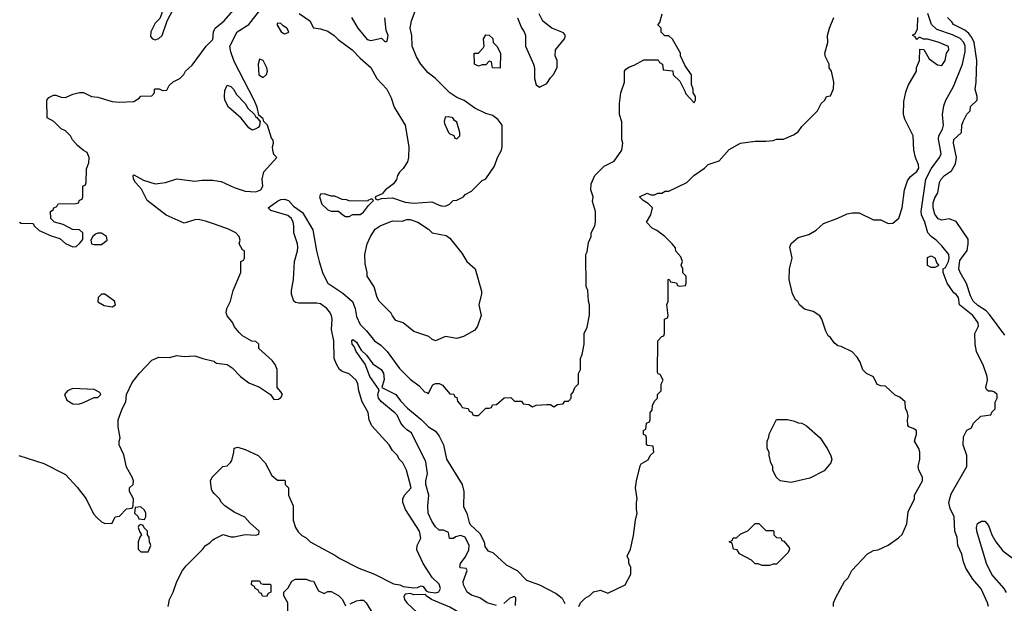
# Model space of a CAD drawing. Header units: inches. Extents: x 1793389 to 1900389, y 320802 to 470796.
# Tile 571 of 656: x 1878915 to 1884398, y 414188 to 417437. Entities that reach past the tile are written whole.
import ezdxf

# ---------------------------------------------------------------- set-up
doc = ezdxf.new("R2010")
doc.units = ezdxf.units.IN
doc.header["$MEASUREMENT"] = 0
doc.layers.add('B8471', color=7, linetype='Continuous')
doc.layers.add('B8481', color=7, linetype='Continuous')

msp = doc.modelspace()

# ---------------------------------------------------------------- linework, layer by layer
at = {"layer": 'B8471', "color": 2}
for points, elevation in [([(1879730, 417668), (1879716.9, 417643.1), (1879718.8, 417590), (1879711.3, 417550), (1879706, 417474), (1879696, 417444), (1879670, 417418), (1879644.7, 417370), (1879643.6, 417343.6), (1879654, 417330), (1879670, 417324.7), (1879690, 417332), (1879708, 417350), (1879735.3, 417430), (1879788.7, 417530), (1879793.2, 417550), (1879793.2, 417570), (1879784, 417610), (1879770, 417638), (1879750, 417662)], 262), ([(1879370, 416248.7), (1879350, 416248.7), (1879336.9, 416243.1), (1879322, 416230), (1879312, 416210), (1879314, 416190), (1879330, 416184.7), (1879370, 416184.7), (1879402, 416210), (1879398, 416230)], 258), ([(1879390, 415909), (1879370, 415908.7), (1879351.3, 415890), (1879350, 415866.8), (1879386.2, 415846.2), (1879430, 415838), (1879448, 415850), (1879442, 415870)], 258), ([(1879210, 415384), (1879182, 415370), (1879164.7, 415350), (1879178, 415318), (1879210, 415298), (1879243.1, 415296.9), (1879270, 415306), (1879330, 415334), (1879350, 415334), (1879366, 415350), (1879362, 415362), (1879330, 415378)], 258), ([(1879590, 414726), (1879558, 414722), (1879554, 414690), (1879572.7, 414672.7), (1879578, 414658), (1879610, 414654), (1879618, 414670), (1879618, 414690), (1879610, 414706)], 254), ([(1879590, 414626), (1879578, 414622), (1879574, 414610), (1879583.6, 414583.6), (1879594, 414570), (1879583.6, 414556.4), (1879574, 414530), (1879574, 414490), (1879590, 414474), (1879630, 414474), (1879646, 414510), (1879638, 414530), (1879636.4, 414556.4), (1879626, 414570), (1879626, 414590), (1879607.3, 414607.3), (1879602, 414622)], 254)]:
    msp.add_lwpolyline(points, close=True, dxfattribs=dict(at, elevation=elevation))
for points, elevation in [([(1878914, 416310), (1878923.6, 416303.6), (1878990, 416302), (1878996, 416290), (1879024.1, 416264.1), (1879090, 416234), (1879138.8, 416218.8), (1879170, 416192), (1879210, 416172), (1879230, 416174), (1879248.4, 416191.6), (1879267.3, 416212.7), (1879266, 416250), (1879247.3, 416267.3), (1879208.4, 416268.4), (1879156.4, 416296.4), (1879108, 416310), (1879088, 416330), (1879086, 416370), (1879102, 416378), (1879106, 416390), (1879122, 416398), (1879128.4, 416411.6), (1879230, 416414), (1879242, 416418), (1879247.3, 416432.7), (1879262, 416438), (1879266, 416450), (1879266, 416510), (1879282, 416518), (1879286, 416530), (1879287.3, 416607.3), (1879300.4, 416639.6), (1879302, 416670), (1879290, 416698), (1879270, 416708), (1879236.4, 416736.4), (1879209.1, 416769.1), (1879198, 416790), (1879170, 416818), (1879146, 416830), (1879106, 416870), (1879068, 416890), (1879066, 416990), (1879076.4, 417003.6), (1879103.1, 417016.9), (1879116.9, 417016.9), (1879145.4, 417005.4), (1879170, 417004.7), (1879210, 417022), (1879248.7, 417031.3), (1879270, 417031.3), (1879314, 417010), (1879350, 417006), (1879430, 416981), (1879470, 416978), (1879550, 416982), (1879580.4, 416999.6), (1879590, 417012), (1879650, 417014), (1879666, 417030), (1879666, 417050), (1879670, 417052), (1879691.6, 417051.6), (1879710, 417042), (1879734.6, 417045.4), (1879748, 417070), (1879768.9, 417091.1), (1879806, 417110), (1879828.4, 417131.6), (1879838, 417150), (1879875.5, 417184.5), (1879954, 417290), (1879990, 417326), (1879994.5, 417370), (1880000, 417381.9)], 258), ([(1880000, 416298), (1879950, 416316), (1879910, 416325.1), (1879890, 416323.6), (1879830, 416305.2), (1879730, 416349.2), (1879624, 416430), (1879592.7, 416492.7), (1879559, 416530), (1879548, 416552), (1879546, 416570), (1879550, 416574), (1879604.5, 416544.5), (1879670, 416522.8), (1879726, 416530), (1879790, 416551.3), (1879890, 416537.3), (1879930, 416544), (1879990, 416544), (1880000, 416542.5)], 254), ([(1878910, 415010.7), (1879050, 414966.8), (1879170, 414904.7), (1879234.4, 414834.4), (1879284.7, 414770), (1879326.4, 414686.4), (1879345.4, 414665.4), (1879370, 414642), (1879390, 414632), (1879430, 414634), (1879446, 414670), (1879470, 414674), (1879510, 414714), (1879542, 414718), (1879546, 414730), (1879548, 414770), (1879526, 414810), (1879526, 414830), (1879546, 414850), (1879548, 414870), (1879542, 414890), (1879510, 414946), (1879494, 415014), (1879468.7, 415070), (1879468.7, 415090), (1879475.3, 415110), (1879464, 415170), (1879464, 415210), (1879485.2, 415270), (1879505.2, 415310), (1879509.2, 415350), (1879542, 415418), (1879581.2, 415470), (1879650, 415541), (1879690, 415558), (1879750, 415556), (1879790, 415566.8), (1879830, 415562.8), (1879890, 415566), (1879934, 415550), (1879996, 415536), (1880000, 415532.8)], 254), ([(1880000, 414798), (1879988, 414810), (1879983.1, 414823.1), (1879978, 414870), (1879986, 414890), (1880000, 414904)], 250), ([(1879741.2, 414170), (1879749.2, 414210), (1879769.1, 414250.9), (1879789.2, 414310), (1879821.2, 414370), (1879842.5, 414397.5), (1879932.9, 414487.1), (1879949.3, 414510.7), (1879974.6, 414525.4), (1879990, 414542), (1880000, 414547)], 250)]:
    msp.add_lwpolyline(points, dxfattribs=dict(at, elevation=elevation))
at = {"layer": 'B8481', "color": 2}
for points, elevation in [([(1880000, 417381.9), (1880003.7, 417390), (1880052.7, 417430), (1880117.2, 417502.8)], 258), ([(1880471.9, 417471.9), (1880530.7, 417430), (1880550.9, 417390.9), (1880590, 417386), (1880630, 417373.4), (1880666, 417350), (1880687.7, 417327.7), (1880766, 417270), (1880810, 417222.8), (1880870, 417170.8), (1880902.8, 417110), (1880959.1, 417050), (1880982.8, 417002.8), (1881000.7, 416950), (1881061.6, 416850), (1881081.6, 416730), (1881079.3, 416670), (1881074, 416646), (1881050, 416609), (1881030, 416588.7), (1881018.8, 416570), (1881013.2, 416546.8), (1880996.8, 416523.2), (1880952, 416490), (1880932.7, 416467.3), (1880894, 416450), (1880898, 416438), (1880910, 416434), (1880930, 416442), (1880990, 416444.7), (1881062, 416422), (1881110, 416416.3), (1881210, 416424), (1881250, 416404), (1881270, 416398.8), (1881290, 416401), (1881308, 416410), (1881329.1, 416430.9), (1881350, 416432), (1881386, 416450), (1881396.4, 416463.6), (1881430, 416482), (1881490, 416542), (1881510, 416552), (1881558, 416622), (1881575.3, 416670), (1881598, 416710), (1881602, 416730), (1881602, 416850), (1881580.2, 416880.2), (1881550, 416904), (1881510, 416914), (1881450, 416943.7), (1881390, 416986.6), (1881350, 417004.5), (1881309.7, 417029.7), (1881229.6, 417109.6), (1881190, 417140.9), (1881149.4, 417190), (1881124.5, 417230), (1881100.9, 417290), (1881098, 417350), (1881089.4, 417390), (1881097.2, 417430), (1881133.2, 417530)], 254), ([(1880000, 416542.5), (1880036.8, 416536.8), (1880110, 416502), (1880170, 416482), (1880230, 416478.8), (1880258, 416490), (1880268.9, 416511.1), (1880265.2, 416550), (1880274, 416590), (1880346, 416670), (1880330, 416686), (1880324, 416710), (1880322, 416730), (1880328, 416750), (1880327.3, 416767.3), (1880318, 416778), (1880294, 416850), (1880275.3, 416870), (1880270, 416886), (1880246, 416906), (1880237.2, 416950), (1880220.9, 416990), (1880110, 417204), (1880090, 417258), (1880086, 417290), (1880126, 417370), (1880190, 417410.8), (1880250, 417486.8)], 254), ([(1880000, 414904), (1880046, 414950), (1880070, 414954), (1880088.4, 414971.6), (1880096.4, 414983.6), (1880108, 415030), (1880108.7, 415051.3), (1880130, 415058), (1880170, 415044.7), (1880242, 415010), (1880282, 414970), (1880319.6, 414899.6), (1880350, 414874), (1880390, 414874), (1880394, 414870), (1880394, 414850), (1880412, 414830), (1880412, 414790), (1880438, 414730), (1880438, 414650), (1880451.3, 414610), (1880465.4, 414585.4), (1880485.4, 414565.4), (1880510, 414552), (1880532, 414530), (1880670, 414456), (1880696.8, 414436.8), (1880803.4, 414383.4), (1880890, 414350.4), (1880997.3, 414297.3), (1881032, 414290), (1881050, 414281), (1881110, 414274.8), (1881130, 414276), (1881150, 414284.7), (1881162, 414282), (1881178, 414258), (1881190, 414251.3), (1881230, 414246), (1881249, 414251), (1881259, 414270), (1881250, 414294), (1881211.9, 414331.9), (1881161.2, 414410), (1881125.6, 414485.6), (1881128.7, 414510), (1881148.7, 414550), (1881141.2, 414590), (1881064, 414710), (1881048, 414750), (1881048, 414770), (1881058, 414790), (1881094, 414830), (1881068.9, 414928.9), (1881048, 414970), (1881028, 414990), (1881018, 415010), (1880990, 415038), (1880973.2, 415070), (1880876, 415176), (1880861.2, 415210), (1880856, 415250), (1880822.7, 415310), (1880802.7, 415370), (1880798, 415410), (1880789.2, 415430), (1880750, 415465.2), (1880710, 415479), (1880695.3, 415490), (1880678.6, 415518.6), (1880665.2, 415550), (1880663.7, 415650), (1880651.8, 415711.8), (1880654.7, 415770), (1880651.3, 415790), (1880640.7, 415810), (1880626, 415830), (1880590, 415854.5), (1880570, 415859.3), (1880470, 415859), (1880450, 415862), (1880442, 415870), (1880429.3, 415909.3), (1880429.3, 415929.3), (1880439.5, 415990), (1880446, 416090), (1880462.7, 416150), (1880463.7, 416170), (1880462.7, 416190), (1880440.9, 416250), (1880442, 416290), (1880438, 416310), (1880429.2, 416330), (1880407.5, 416347.5), (1880314, 416374), (1880298, 416390), (1880350, 416427.3), (1880370, 416436.3), (1880390, 416438.8), (1880411.3, 416430), (1880439.8, 416399.8), (1880490, 416362.8), (1880547.1, 416267.1), (1880567, 416150), (1880582, 416090), (1880603.6, 416023.6), (1880630.4, 415970.4), (1880714.9, 415914.9), (1880768.3, 415868.3), (1880783.8, 415830), (1880790, 415784.7), (1880810, 415740.7), (1880845.5, 415705.5), (1880891, 415650), (1880925.2, 415625.2), (1880961, 415590), (1881030, 415496), (1881090, 415436), (1881138.8, 415398.8), (1881170, 415364.7), (1881182, 415362), (1881190, 415354), (1881216.4, 415403.6), (1881230, 415412), (1881250, 415412), (1881270, 415402), (1881310, 415354), (1881331.6, 415351.6), (1881338, 415338), (1881350, 415334), (1881352.7, 415312.7), (1881374, 415290), (1881378, 415278), (1881412.7, 415272.7), (1881418, 415258), (1881432.7, 415252.7), (1881438, 415238), (1881450, 415234), (1881470, 415234), (1881510, 415274), (1881530, 415274), (1881542, 415278), (1881547.3, 415292.7), (1881570, 415294), (1881612.7, 415332.7), (1881650, 415334), (1881670, 415314), (1881710, 415314), (1881718, 415298), (1881750, 415294), (1881770, 415282), (1881790, 415292), (1881850, 415294), (1881870, 415294), (1881890, 415282), (1881910, 415294), (1881942, 415298), (1881950, 415314), (1881970, 415314), (1881986, 415330), (1881986, 415350), (1881996.4, 415363.6), (1882006, 415390), (1882026, 415410), (1882027.3, 415467.3), (1882038, 415490), (1882038, 415550), (1882047.3, 415572.7), (1882058, 415630), (1882058, 415690), (1882074.6, 415725.4), (1882088.4, 415791.6), (1882088, 415850), (1882082, 415870), (1882078, 415930), (1882068.4, 415951.6), (1882068, 416130), (1882074.6, 416145.4), (1882083.1, 416196.9), (1882098, 416230), (1882098, 416250), (1882118, 416290), (1882122, 416310), (1882122, 416370), (1882104.7, 416424.7), (1882108.7, 416450), (1882095.3, 416490), (1882096.4, 416523.6), (1882118, 416570), (1882170, 416622), (1882226, 416650), (1882268, 416710), (1882274, 416750), (1882268.7, 416770), (1882268.4, 416868.4), (1882255.3, 416910), (1882255.3, 416970), (1882262, 417030), (1882282, 417090), (1882282, 417150), (1882290, 417162), (1882310, 417174), (1882336.4, 417183.6), (1882390, 417214), (1882470, 417214), (1882478, 417198), (1882494, 417190), (1882498, 417158), (1882552.7, 417152.7), (1882554, 417130), (1882590, 417094), (1882619.6, 417039.6), (1882623.6, 417023.6), (1882670, 416974), (1882678, 416990), (1882678, 417010), (1882666, 417030), (1882666, 417050), (1882656.4, 417076.4), (1882655.3, 417130), (1882620.2, 417180.2), (1882595.3, 417235.3), (1882594, 417250), (1882550, 417328), (1882530, 417348), (1882508, 417348), (1882487.3, 417367.3), (1882486, 417390), (1882468, 417408), (1882479, 417421), (1882492.7, 417470)], 250), ([(1880762, 417450), (1880798, 417390), (1880850, 417327.3), (1880870, 417321), (1880930, 417334), (1880950, 417314), (1880962, 417318), (1880966, 417350), (1880956.4, 417376.4), (1880948, 417448)], 258), ([(1881687.7, 417447.7), (1881710, 417391.3), (1881724, 417370), (1881730.7, 417350), (1881730.6, 417290), (1881776, 417190), (1881781, 417170), (1881782, 417110), (1881790, 417074), (1881810, 417062), (1881850, 417082), (1881870, 417114), (1881890, 417134), (1881907.3, 417172.7), (1881908, 417210), (1881896.4, 417236.4), (1881899, 417270), (1881948.7, 417330), (1881954, 417350), (1881943.1, 417363.1), (1881878, 417390), (1881828.9, 417428.9), (1881808, 417470)], 254), ([(1882028, 414170), (1882038, 414190), (1882063.1, 414216.9), (1882090, 414232), (1882110, 414251.3), (1882150, 414262), (1882190, 414244.7), (1882286, 414290), (1882318, 414350), (1882318, 414390), (1882306, 414410), (1882306, 414430), (1882298, 414450), (1882315.3, 414490), (1882333.6, 414566.4), (1882344, 414650), (1882354, 414690), (1882349, 414710), (1882349, 414750), (1882354, 414770), (1882344, 414830), (1882349, 414870), (1882370, 414954), (1882376.4, 414963.6), (1882414, 414986), (1882426, 415010), (1882446, 415030), (1882442, 415062), (1882410, 415066), (1882406, 415070), (1882406, 415110), (1882402, 415122), (1882388.4, 415128.4), (1882388, 415150), (1882402, 415158), (1882406, 415190), (1882422, 415198), (1882426, 415210), (1882426, 415250), (1882436.4, 415263.6), (1882438, 415290), (1882450, 415314), (1882466, 415330), (1882466, 415350), (1882486, 415370), (1882487.3, 415407.3), (1882498, 415430), (1882482, 415462), (1882470, 415466), (1882467.3, 415472.7), (1882468, 415650), (1882490, 415674), (1882502, 415678), (1882506, 415690), (1882506, 415770), (1882522, 415778), (1882526, 415790), (1882518, 415850), (1882526, 415870), (1882526, 415990), (1882532, 415992), (1882538, 415978), (1882571.6, 415971.6), (1882578, 415958), (1882590, 415954), (1882622, 415958), (1882626, 415970), (1882626, 416010), (1882608.4, 416028.4), (1882608, 416050), (1882598, 416070), (1882606, 416090), (1882596.4, 416116.4), (1882568.4, 416148.4), (1882567.3, 416167.3), (1882548, 416190), (1882508, 416230), (1882463.1, 416263.1), (1882436.4, 416276.4), (1882406, 416310), (1882428.7, 416350), (1882438, 416390), (1882414.6, 416414.6), (1882386, 416430), (1882366, 416450), (1882408.9, 416471.1), (1882430, 416462), (1882450, 416462), (1882468.9, 416471.1), (1882490, 416472), (1882510, 416482), (1882530, 416482), (1882628.9, 416531.1), (1882668, 416570), (1882728, 416610), (1882749.1, 416630.9), (1882810, 416651.3), (1882866.3, 416713.7), (1882929.4, 416750.6), (1883010, 416761), (1883070, 416761), (1883110, 416764.7), (1883130, 416771.3), (1883168.4, 416771.6), (1883223.1, 416796.9), (1883250, 416812), (1883270, 416842), (1883358, 416930), (1883378, 416970), (1883398, 416990), (1883408, 417010), (1883430, 417014), (1883447.3, 417052.7), (1883448, 417090), (1883435.3, 417150), (1883422, 417170), (1883422, 417190), (1883402, 417230), (1883398, 417250), (1883415.3, 417310), (1883414, 417350), (1883424, 417390), (1883448.7, 417450)], 246), ([(1883446, 414170), (1883446, 414190), (1883460.4, 414219.6), (1883508, 414310), (1883528, 414330), (1883548, 414370), (1883636.4, 414463.6), (1883670, 414482), (1883694.6, 414485.4), (1883750, 414512), (1883808.4, 414551.6), (1883828.4, 414571.6), (1883855.3, 414630), (1883863.1, 414696.9), (1883898, 414770), (1883898, 414790), (1883942, 414870), (1883942, 414890), (1883922, 414930), (1883918, 414950), (1883928, 414990), (1883928, 415030), (1883922, 415050), (1883898, 415090), (1883908, 415130), (1883908, 415150), (1883890, 415162), (1883866, 415170), (1883860.4, 415180.4), (1883858, 415210), (1883862, 415230), (1883856.4, 415256.4), (1883847.3, 415272.7), (1883846, 415310), (1883816.4, 415336.4), (1883790, 415346), (1883736.4, 415396.4), (1883710, 415398), (1883690, 415406), (1883668.4, 415448.4), (1883630, 415468), (1883610, 415488), (1883595.3, 415530), (1883578, 415558), (1883550, 415588), (1883490, 415618), (1883470, 415622), (1883450, 415638), (1883430, 415668), (1883416.4, 415676.4), (1883403.1, 415703.1), (1883382, 415770), (1883370, 415788), (1883332.9, 415812.9), (1883284.7, 415824.7), (1883258, 415850), (1883248.4, 415868.4), (1883236.4, 415876.4), (1883218, 415910), (1883199, 415990), (1883202, 416050), (1883216, 416110), (1883203.7, 416170), (1883210, 416191.3), (1883250, 416224.7), (1883310, 416241), (1883350, 416264.7), (1883390, 416302), (1883470, 416331.3), (1883523.1, 416356.9), (1883550, 416362), (1883590, 416362), (1883670, 416322), (1883710, 416322), (1883750, 416302), (1883776.4, 416303.6), (1883810, 416332), (1883829, 416390), (1883842.7, 416490), (1883859.3, 416540.7), (1883875.5, 416564.5), (1883910, 416591.3), (1883921.2, 416610), (1883919.3, 416630), (1883902.7, 416670), (1883893.2, 416710), (1883889.2, 416790), (1883843.2, 416883.2), (1883837.2, 416910), (1883838, 416982), (1883850, 417034), (1883862, 417070), (1883908, 417150), (1883908.9, 417171.1), (1883926, 417210), (1883927.3, 417272.7), (1883950, 417272), (1883979.6, 417219.6), (1884026.4, 417186.4), (1884050, 417182), (1884068.7, 417210), (1884075.3, 417250), (1884088, 417270), (1884087.3, 417287.3), (1884030, 417312.7), (1883970, 417328.7), (1883948, 417328), (1883930, 417338), (1883922, 417338), (1883910, 417326), (1883902, 417342), (1883888.4, 417348.4), (1883890, 417354), (1883902, 417358), (1883914, 417386), (1883917, 417450)], 242), ([(1884309, 414170), (1884304, 414190), (1884269.4, 414269.4), (1884223.2, 414323.2), (1884184.1, 414384.1), (1884170, 414418), (1884161.6, 414461.6), (1884139, 414510), (1884134.6, 414554.6), (1884122, 414590), (1884119, 414670), (1884096.5, 414716.5), (1884089.2, 414750), (1884102, 414798), (1884188.7, 414950), (1884189, 415010), (1884169.2, 415070), (1884170, 415114), (1884188.9, 415151.1), (1884214.6, 415165.4), (1884226, 415190), (1884266, 415230), (1884322, 415238), (1884327.3, 415252.7), (1884346, 415270), (1884347.3, 415307.3), (1884358, 415330), (1884358, 415350), (1884343.1, 415363.1), (1884330, 415368.7), (1884310, 415368.7), (1884298, 415378), (1884295.3, 415390), (1884304, 415430), (1884302, 415450), (1884282, 415510), (1884242, 415590), (1884235.3, 415630), (1884234, 415690), (1884254, 415730), (1884252.7, 415750), (1884222.7, 415790), (1884148.7, 415850), (1884142, 415890), (1884130, 415908), (1884116.5, 415916.5), (1884079, 415970), (1884058, 416030), (1884058, 416050), (1884070, 416058), (1884086.6, 416090), (1884091.3, 416110), (1884089.3, 416130), (1884050, 416179), (1884019, 416210), (1883989.5, 416229.5), (1883972.3, 416250), (1883954.7, 416310), (1883937.4, 416350), (1883935.4, 416370), (1883960.5, 416550), (1883990, 416607.7), (1884037.2, 416670), (1884045.2, 416690), (1884031.9, 416771.9), (1884033.6, 416790), (1884052.6, 416827.4), (1884058.5, 416850), (1884053.6, 416910), (1884061.7, 416958.3), (1884072, 416990), (1884114.5, 417065.5), (1884164.7, 417190), (1884180.1, 417259.9), (1884179.7, 417290), (1884172.4, 417310), (1884152, 417332), (1884110, 417352.8), (1884022.2, 417382.2), (1883992.8, 417410), (1883972.3, 417472.3)], 238), ([(1884401, 415681), (1884315.6, 415795.6), (1884296.1, 415816.1), (1884250, 415845.6), (1884224.2, 415870), (1884210, 415899), (1884187.8, 415967.8), (1884152, 416030), (1884145.1, 416050), (1884150, 416096), (1884190, 416152), (1884197, 416190), (1884196, 416216), (1884130, 416312.7), (1884090, 416329), (1884050, 416321.2), (1884030, 416329.2), (1884010, 416354), (1884000.7, 416390), (1884001.7, 416418.3), (1884010, 416444.7), (1884026.6, 416473.4), (1884037.2, 416530), (1884046, 416550), (1884064, 416570), (1884104.1, 416595.9), (1884125.6, 416634.4), (1884131.8, 416670), (1884115.1, 416750), (1884117.2, 416770), (1884159, 416810), (1884161.2, 416850), (1884169.3, 416870.7), (1884189.1, 416910.9), (1884208, 416930), (1884210, 416954), (1884246, 416990), (1884246, 417010), (1884235.3, 417050), (1884241.2, 417090), (1884245.2, 417210), (1884229.7, 417310), (1884217.7, 417337.7), (1884199.7, 417359.8), (1884178, 417378), (1884115.3, 417410), (1884106, 417426), (1884082, 417450)], 234), ([(1880000, 415532.8), (1880010, 415524.7), (1880070, 415518), (1880098.8, 415498.8), (1880144.7, 415450), (1880190, 415416), (1880250.9, 415390.9), (1880311.3, 415351.3), (1880330, 415322), (1880356.4, 415323.6), (1880370, 415334), (1880378, 415350), (1880370, 415366), (1880348, 415390), (1880348.7, 415490), (1880338, 415518), (1880320.4, 415540.4), (1880247.3, 415607.3), (1880246, 415630), (1880230, 415646), (1880207.3, 415647.3), (1880156.4, 415676.4), (1880136.4, 415696.4), (1880108.4, 415728.4), (1880102, 415750), (1880070, 415788), (1880064.7, 415804.7), (1880068.7, 415830), (1880089.1, 415870.9), (1880104, 415930), (1880146, 416030), (1880146, 416090), (1880162, 416098), (1880166, 416110), (1880166, 416150), (1880156.4, 416156.4), (1880138, 416190), (1880142, 416210), (1880138, 416230), (1880118, 416250), (1880078, 416270), (1880000, 416298)], 254), ([(1881570, 414175.3), (1881518, 414190), (1881478, 414218), (1881430, 414233.2), (1881406.6, 414250), (1881386, 414290), (1881384, 414310), (1881406, 414370), (1881402, 414382), (1881370, 414386), (1881366, 414390), (1881368.7, 414410), (1881395.3, 414444.7), (1881416.4, 414483.6), (1881418, 414510), (1881395.3, 414555.3), (1881370, 414566), (1881342, 414558), (1881331.1, 414548.9), (1881308, 414548), (1881302, 414582), (1881275.3, 414595.3), (1881250, 414595.3), (1881230, 414614), (1881210, 414645.2), (1881189.6, 414690.4), (1881187.8, 414730), (1881193.2, 414790), (1881176, 414850), (1881176, 414870), (1881185.2, 414910), (1881176.5, 414976.5), (1881097.2, 415137.2), (1881070, 415153.2), (1881053.2, 415170), (1881037.2, 415190), (1881016, 415236), (1881006.3, 415246.3), (1880929.3, 415310), (1880912.7, 415330), (1880909.5, 415350.5), (1880916.4, 415376.4), (1880865.6, 415450), (1880838.7, 415518.7), (1880789.5, 415590), (1880778, 415618), (1880766.6, 415630), (1880764, 415650), (1880770, 415656), (1880790, 415641), (1880817.1, 415597.1), (1880846.8, 415570), (1880882, 415522), (1880927.3, 415490), (1880941.6, 415470), (1880945.2, 415434.8), (1880932, 415390), (1881010, 415351), (1881035.3, 415315.3), (1881074.8, 415274.8), (1881150, 415211.3), (1881191.3, 415170), (1881230, 415146), (1881250, 415118.8), (1881274.9, 415070), (1881290.7, 414990.7), (1881378, 414850), (1881387.7, 414810), (1881385.4, 414725.4), (1881404.7, 414690), (1881418, 414638), (1881425.4, 414625.4), (1881476.8, 414576.8), (1881501, 414530), (1881504.7, 414504.7), (1881521, 414481), (1881550, 414471), (1881623, 414403), (1881684.7, 414370), (1881736.9, 414316.9), (1881810, 414290.7), (1881902.4, 414242.4), (1881935.9, 414215.9), (1881950, 414186.8)], 246), ([(1880000, 414547), (1880048.9, 414571.1), (1880090, 414558), (1880110, 414558), (1880170, 414571.3), (1880230, 414566.8), (1880247.3, 414572.7), (1880248, 414590), (1880196.4, 414636.4), (1880168.4, 414668.4), (1880110, 414695.3), (1880058, 414730), (1880038, 414750), (1880028, 414770), (1880000, 414798)], 250), ([(1884410, 414248.7), (1884397, 414270), (1884328.5, 414348.5), (1884297.6, 414410), (1884244.7, 414590), (1884242.4, 414610), (1884248.4, 414631.5), (1884270, 414645.5), (1884290, 414644.9), (1884310, 414621), (1884328.2, 414570), (1884350, 414530.8), (1884390, 414480.5), (1884441.1, 414441.1)], 234), ([(1880406, 414030), (1880408, 414190), (1880386, 414230), (1880386, 414250), (1880410, 414274), (1880430, 414312), (1880450, 414322), (1880510, 414322), (1880532.7, 414312.7), (1880551.6, 414311.6), (1880578, 414258), (1880610, 414242), (1880630, 414254), (1880650, 414254), (1880690, 414232), (1880712, 414210), (1880730, 414174)], 246), ([(1881676.4, 414176.4), (1881678, 414218), (1881670, 414226), (1881643.6, 414216.4), (1881610, 414186)], 246), ([(1880755.3, 414184.7), (1880790, 414201), (1880810, 414206), (1880830, 414204.7), (1880844.7, 414190), (1880882, 414130)], 246)]:
    msp.add_lwpolyline(points, dxfattribs=dict(at, elevation=elevation))
for points, elevation in [([(1880350, 417418), (1880346, 417410), (1880371.3, 417370), (1880390, 417358.8), (1880410, 417366), (1880414, 417370), (1880402, 417390), (1880382, 417402), (1880370, 417415.3)], 254), ([(1881590, 417168), (1881548.4, 417168.4), (1881542, 417202), (1881530, 417206), (1881510, 417186), (1881490, 417186), (1881470, 417178), (1881448, 417190), (1881446, 417250), (1881470, 417251.3), (1881498, 417282), (1881502, 417290), (1881498, 417330), (1881510, 417352), (1881530, 417351.3), (1881550, 417332), (1881552, 417310), (1881572, 417290), (1881592, 417250)], 250), ([(1880250, 417218), (1880242, 417190), (1880247.3, 417130), (1880270, 417114.8), (1880290, 417132), (1880294.5, 417150), (1880292, 417170), (1880270, 417209)], 254), ([(1880230, 416894), (1880234, 416894), (1880250, 416874), (1880254, 416874), (1880250, 416846), (1880243.6, 416836.4), (1880230, 416828.7), (1880210, 416822), (1880190, 416835.3), (1880149.1, 416889.1), (1880078, 416950), (1880058, 416990), (1880055.3, 417010), (1880056.4, 417043.6), (1880070, 417072), (1880090, 417064.7), (1880104.7, 417050), (1880121.4, 417021.4), (1880170.6, 416970.6), (1880184.5, 416944.5), (1880222, 416910)], 254), ([(1881303.6, 416896.4), (1881284.7, 416895.3), (1881278, 416870), (1881279.6, 416859.6), (1881302, 416810), (1881310, 416802), (1881332.7, 416792.7), (1881338, 416778), (1881350, 416774), (1881366, 416790), (1881366, 416810), (1881350, 416866), (1881335.3, 416875.3), (1881326, 416890)], 258), ([(1880610, 416468), (1880590, 416466), (1880584.7, 416450), (1880598, 416410), (1880630, 416378), (1880650, 416372), (1880690, 416372), (1880714, 416350), (1880730, 416342), (1880750, 416342), (1880770, 416352), (1880810, 416352), (1880830, 416364.7), (1880856.4, 416403.6), (1880886, 416430), (1880878, 416438), (1880870, 416438), (1880854, 416430), (1880854, 416426), (1880750, 416428), (1880734.6, 416434.6), (1880710, 416435.3), (1880670, 416455.3), (1880650, 416455.3)], 254), ([(1881350, 415662), (1881286, 415674), (1881230, 415649), (1881210, 415658), (1881192.9, 415672.9), (1881110, 415702), (1881050, 415748.7), (1881010, 415762), (1880990, 415788), (1880984, 415804), (1880917.2, 415870), (1880906, 415890), (1880889.4, 415949.4), (1880849.3, 416010), (1880849.2, 416030), (1880838, 416078), (1880837.2, 416130), (1880849.3, 416190), (1880869.3, 416230), (1880894, 416270), (1880922, 416290), (1880990, 416317.3), (1881044.7, 416315.3), (1881070, 416324.7), (1881090, 416324.7), (1881132, 416310), (1881192, 416270), (1881211.1, 416251.1), (1881290, 416234.8), (1881310, 416221), (1881377.5, 416137.5), (1881404.7, 416090), (1881451, 416050), (1881486.4, 415926.4), (1881486.8, 415910), (1881471.3, 415850), (1881484.7, 415790), (1881464.7, 415730), (1881450, 415708.7), (1881386.4, 415673.6)], 250), ([(1883990, 416058), (1883970, 416068), (1883970, 416114), (1883990, 416122), (1884010, 416111.3), (1884021, 416081), (1884032, 416070), (1884030, 416066), (1884010, 416058)], 238), ([(1883210, 414861.2), (1883150, 414869), (1883128, 414890), (1883108.9, 414928.9), (1883108, 414950), (1883098, 414970), (1883088, 415010), (1883088, 415030), (1883078, 415050), (1883078, 415090), (1883087.3, 415112.7), (1883088, 415130), (1883130, 415211.3), (1883190, 415212), (1883230, 415202), (1883250, 415192), (1883270, 415191.3), (1883295.3, 415175.3), (1883372, 415110), (1883412, 415050), (1883430, 415014), (1883438, 414990), (1883431.3, 414970), (1883393.7, 414926.3), (1883315.5, 414884.5), (1883250, 414869.2)], 242), ([(1883070, 414594), (1883110, 414594), (1883114, 414590), (1883114, 414570), (1883130, 414554), (1883152.7, 414552.7), (1883158, 414538), (1883170, 414534), (1883199.6, 414499.6), (1883202, 414490), (1883194, 414470), (1883130, 414406), (1883110, 414406), (1883090, 414398), (1883050, 414398), (1883027.3, 414407.3), (1883010, 414408), (1882990, 414428), (1882923.1, 414463.1), (1882910, 414486), (1882888.9, 414488.9), (1882882, 414522), (1882866, 414530), (1882882, 414538), (1882888.4, 414551.6), (1882907.3, 414552.7), (1882930, 414574), (1882970, 414592), (1883010, 414632), (1883031.6, 414631.6)], 242), ([(1880270, 414294), (1880310, 414294), (1880314, 414290), (1880314, 414250), (1880298, 414242), (1880290, 414226), (1880267.3, 414227.3), (1880262, 414242), (1880250, 414246), (1880242, 414262), (1880226, 414270), (1880222, 414282), (1880206, 414290), (1880207.3, 414312.7), (1880250, 414314), (1880258, 414298)], 246), ([(1881090, 414242), (1881062, 414238), (1881054, 414226), (1881058, 414210), (1881071, 414190), (1881130, 414134.8), (1881252.5, 414032.5), (1881270.8, 414010), (1881330.8, 413910), (1881350, 413898), (1881390, 413897.6), (1881430.9, 413929.1), (1881466, 413970), (1881429.5, 414029.5), (1881397.2, 414110), (1881374, 414130), (1881310, 414166.6), (1881208, 414210), (1881178, 414230), (1881176.4, 414236.4), (1881110, 414235.3)], 250)]:
    msp.add_lwpolyline(points, close=True, dxfattribs=dict(at, elevation=elevation))

doc.saveas('drawing.dxf')
